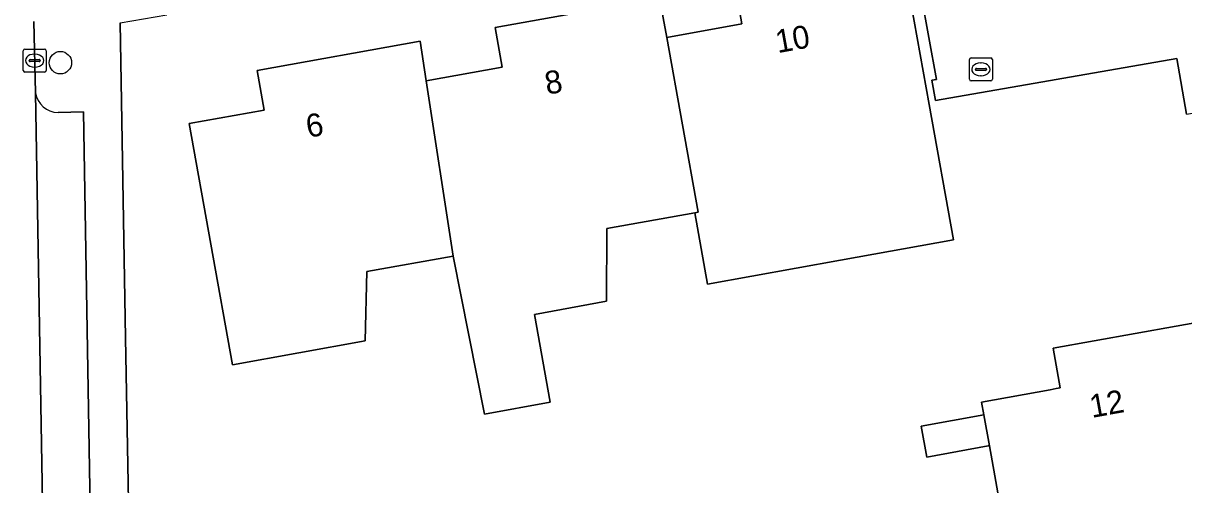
# Model space of a CAD drawing. Extents: x 157793 to 159380, y 380877 to 382313.
# Drawn here: x 158901.5 to 158952, y 381372.6 to 381392.7 of the extents above; entities that cross this region are included whole.
import ezdxf

# ---------------------------------------------------------------- set-up
doc = ezdxf.new("R2010")
doc.units = 0
for name, color, linetype in [('IMGEO_Boom', 7, 'Continuous'), ('IMGEO_Brandkraan', 7, 'Continuous'), ('IMGEO_Erf', 7, 'Continuous'), ('IMGEO_Kolk', 7, 'Continuous'), ('IMGEO_Muur', 7, 'Continuous'), ('IMGEO_Pand', 7, 'Continuous'), ('IMGEO_Pand_nummerreeks', 7, 'Continuous'), ('IMGEO_Parkeervlak_open', 7, 'Continuous'), ('IMGEO_Rijbaan_lokaal_open', 7, 'Continuous'), ('IMGEO_Voetpad_open', 7, 'Continuous')]:
    doc.layers.add(name, color=color, linetype=linetype)

msp = doc.modelspace()

# ---------------------------------------------------------------- linework, layer by layer
at = {"layer": 'IMGEO_Boom'}
msp.add_circle((158903.123, 381390.951), 0.489, dxfattribs=at)
at = {"layer": 'IMGEO_Brandkraan'}
for p, q in [((158942.688, 381390.235), (158942.688, 381391.087)), ((158942.763, 381391.161), (158943.615, 381391.161)), ((158943.176, 381390.941), (158943.201, 381390.941)), ((158943.689, 381391.087), (158943.689, 381390.235)), ((158942.947, 381390.655), (158942.947, 381390.667)), ((158943.385, 381390.618), (158942.987, 381390.618)), ((158942.99, 381390.704), (158943.388, 381390.704)), ((158943.431, 381390.667), (158943.431, 381390.655)), ((158943.615, 381390.161), (158942.763, 381390.161)), ((158943.199, 381390.381), (158943.174, 381390.381))]:
    msp.add_line(p, q, dxfattribs=at)
for points in [[(158942.688, 381390.235), (158942.688, 381391.087)], [(158942.763, 381391.161), (158943.615, 381391.161)], [(158943.689, 381391.087), (158943.689, 381390.235)], [(158943.615, 381390.161), (158942.763, 381390.161)]]:
    msp.add_lwpolyline(points, dxfattribs=at)
for centre, radius, start, end in [((158942.765, 381391.085), 0.0765, 91.552, 178.448), ((158942.765, 381391.085), 0.0765, 91.552, 178.448), ((158943.613, 381391.085), 0.0765, 1.552, 88.448), ((158943.613, 381391.085), 0.0765, 1.552, 88.448), ((158942.987, 381390.664), 0.0403, 85.8775, 175.7526), ((158942.984, 381390.654), 0.0366, 178.938, 274.7102), ((158943.388, 381390.661), 0.043, 264.8664, 352.4533), ((158943.392, 381390.666), 0.0386, 1.7309, 96.639), ((158942.765, 381390.237), 0.0765, 181.552, 268.448), ((158942.765, 381390.237), 0.0765, 181.552, 268.448), ((158943.613, 381390.237), 0.0765, 271.552, 358.448), ((158943.613, 381390.237), 0.0765, 271.552, 358.448)]:
    msp.add_arc(centre, radius, start, end, dxfattribs=at)
for centre, major_axis, ratio, start_param, end_param in [((158943.175, 381390.661), (-0.387, 0.002), 0.722429, 4.712389, 7.853982), ((158943.2, 381390.661), (-0.39, 0.002), 0.717154, 1.570796, 4.712389)]:
    msp.add_ellipse(centre, major_axis=major_axis, ratio=ratio, start_param=start_param, end_param=end_param, dxfattribs=at)
at = {"layer": 'IMGEO_Erf'}
for points in [[(158952.139, 381388.707), (158951.723, 381391.129), (158941.208, 381389.303), (158941.049, 381390.184), (158941.25, 381390.218), (158940.257, 381395.715), (158940.064, 381395.663), (158939.298, 381399.972)], [(158939.758, 381395.671), (158940.935, 381389.134), (158941.994, 381383.257), (158937.074, 381382.37), (158931.289, 381381.327), (158930.73, 381384.43), (158926.91, 381383.742), (158926.898, 381380.577), (158923.754, 381380.01), (158924.442, 381376.189), (158921.587, 381375.675), (158920.212, 381382.544), (158916.463, 381381.868), (158916.384, 381378.853), (158910.612, 381377.814), (158908.723, 381388.304), (158911.99, 381388.892), (158911.681, 381390.613), (158918.778, 381391.891), (158919.043, 381390.162), (158922.35, 381390.758), (158922.04, 381392.479), (158929.202, 381393.769), (158929.513, 381392.047), (158932.788, 381392.638), (158932.478, 381394.359)], [(158905.729, 381392.69), (158905.964, 381378.986), (158906.21, 381365.572)], [(158940.587, 381375.144), (158943.314, 381375.647), (158943.216, 381376.194), (158946.201, 381376.732), (158946.465, 381376.78), (158946.639, 381376.811), (158946.328, 381378.535), (158953.468, 381379.821)], [(158944.031, 381371.668), (158943.792, 381372.997), (158943.557, 381374.302), (158943.498, 381374.291), (158940.834, 381373.8), (158940.587, 381375.144)]]:
    msp.add_lwpolyline(points, dxfattribs=at)
at = {"layer": 'IMGEO_Kolk'}
for p, q in [((158901.505, 381390.616), (158901.505, 381391.468)), ((158901.58, 381391.542), (158902.432, 381391.542)), ((158902.506, 381391.468), (158902.506, 381390.616)), ((158901.764, 381391.036), (158901.764, 381391.048)), ((158902.202, 381390.999), (158901.804, 381390.999)), ((158901.807, 381391.085), (158902.205, 381391.085)), ((158901.993, 381391.322), (158902.018, 381391.322)), ((158902.248, 381391.048), (158902.248, 381391.036)), ((158902.432, 381390.542), (158901.58, 381390.542)), ((158902.016, 381390.762), (158901.991, 381390.762))]:
    msp.add_line(p, q, dxfattribs=at)
for points in [[(158901.505, 381390.616), (158901.505, 381391.468)], [(158901.58, 381391.542), (158902.432, 381391.542)], [(158902.506, 381391.468), (158902.506, 381390.616)], [(158902.432, 381390.542), (158901.58, 381390.542)]]:
    msp.add_lwpolyline(points, dxfattribs=at)
for centre, radius, start, end in [((158901.582, 381391.466), 0.0765, 91.552, 178.448), ((158901.582, 381391.466), 0.0765, 91.552, 178.448), ((158902.43, 381391.466), 0.0765, 1.552, 88.448), ((158902.43, 381391.466), 0.0765, 1.552, 88.448), ((158901.804, 381391.045), 0.0403, 85.8775, 175.7526), ((158901.801, 381391.035), 0.0366, 178.938, 274.7102), ((158902.205, 381391.042), 0.043, 264.8664, 352.4533), ((158902.209, 381391.047), 0.0386, 1.7309, 96.639), ((158901.582, 381390.618), 0.0765, 181.552, 268.448), ((158901.582, 381390.618), 0.0765, 181.552, 268.448), ((158902.43, 381390.618), 0.0765, 271.552, 358.448), ((158902.43, 381390.618), 0.0765, 271.552, 358.448)]:
    msp.add_arc(centre, radius, start, end, dxfattribs=at)
for centre, major_axis, ratio, start_param, end_param in [((158901.992, 381391.042), (-0.387, 0.002), 0.722429, 4.712389, 7.853982), ((158902.017, 381391.042), (-0.39, 0.002), 0.717154, 1.570796, 4.712389)]:
    msp.add_ellipse(centre, major_axis=major_axis, ratio=ratio, start_param=start_param, end_param=end_param, dxfattribs=at)
at = {"layer": 'IMGEO_Muur'}
msp.add_lwpolyline([(158906.21, 381365.572), (158905.964, 381378.986)], dxfattribs=at)
at = {"layer": 'IMGEO_Pand'}
for points in [[(158929.513, 381392.047), (158930.882, 381384.457), (158930.73, 381384.43), (158931.289, 381381.327), (158937.074, 381382.37), (158941.994, 381383.257), (158940.935, 381389.134), (158939.758, 381395.671), (158932.478, 381394.359), (158932.788, 381392.638)], [(158929.513, 381392.047), (158929.202, 381393.769), (158922.04, 381392.479), (158922.35, 381390.758), (158919.043, 381390.162), (158920.212, 381382.544), (158921.587, 381375.675), (158924.442, 381376.189), (158923.754, 381380.01), (158926.898, 381380.577), (158926.91, 381383.742), (158930.73, 381384.43), (158930.882, 381384.457)], [(158919.043, 381390.162), (158918.778, 381391.891), (158911.681, 381390.613), (158911.99, 381388.892), (158908.723, 381388.304), (158910.612, 381377.814), (158916.384, 381378.853), (158916.463, 381381.868), (158920.212, 381382.544)], [(158953.778, 381378.1), (158953.468, 381379.821), (158946.328, 381378.535), (158946.639, 381376.811), (158946.465, 381376.78), (158946.201, 381376.732), (158943.216, 381376.194), (158943.314, 381375.647), (158943.557, 381374.302), (158943.792, 381372.997), (158944.031, 381371.668), (158945.109, 381365.685), (158945.82, 381361.739), (158949.598, 381362.419), (158948.887, 381366.366), (158951.202, 381366.783), (158951.051, 381369.773), (158954.5, 381370.394), (158954.904, 381370.467), (158955.144, 381370.51)], [(158943.314, 381375.647), (158940.587, 381375.144), (158940.834, 381373.8), (158943.498, 381374.291), (158943.557, 381374.302)]]:
    msp.add_lwpolyline(points, close=True, dxfattribs=at)
at = {"layer": 'IMGEO_Parkeervlak_open'}
for points in [[(158902.043, 381389.647), (158902.617, 381355.734)], [(158903.087, 381356.194), (158903.623, 381356.205), (158904.69, 381356.183), (158904.616, 381360.827), (158904.522, 381365.553), (158904.135, 381388.821), (158903.022, 381388.789)]]:
    msp.add_lwpolyline(points, dxfattribs=at)
msp.add_arc((158903.026, 381389.781), 0.992, 187.7599, 269.7771, dxfattribs=at)
at = {"layer": 'IMGEO_Rijbaan_lokaal_open'}
for points in [[(158939.298, 381399.972), (158940.064, 381395.663), (158940.257, 381395.715), (158941.25, 381390.218), (158941.049, 381390.184), (158941.208, 381389.303), (158951.723, 381391.129), (158952.139, 381388.707), (158962.525, 381390.482), (158962.774, 381389.432), (158968.979, 381390.476), (158972.184, 381393.333)], [(158897.004, 381393.802), (158897.725, 381347.847), (158902.721, 381347.811), (158902.701, 381349.506), (158902.617, 381355.734), (158902.043, 381389.647), (158901.967, 381392.743)]]:
    msp.add_lwpolyline(points, dxfattribs=at)
at = {"layer": 'IMGEO_Voetpad_open'}
for points in [[(158903.246, 381343.342), (158907.107, 381343.261), (158906.098, 381343.434), (158905.741, 381343.822), (158905.505, 381344.319), (158905.381, 381351.335), (158906.29, 381351.347), (158906.131, 381360.831), (158906.062, 381365.576), (158906.21, 381365.572), (158905.964, 381378.986), (158905.729, 381392.69), (158907.752, 381393.028), (158907.742, 381393.182), (158911.106, 381393.776), (158910.931, 381394.813), (158921.711, 381396.648)], [(158901.967, 381392.743), (158902.043, 381389.647)], [(158903.022, 381388.789), (158904.135, 381388.821), (158904.522, 381365.553), (158904.616, 381360.827), (158904.69, 381356.183), (158903.623, 381356.205), (158903.087, 381356.194)]]:
    msp.add_lwpolyline(points, dxfattribs=at)
msp.add_arc((158903.026, 381389.781), 0.992, 187.7599, 269.7771, dxfattribs=at)

# ---------------------------------------------------------------- texts
at = {"layer": 'IMGEO_Pand_nummerreeks'}
for s, rotation, p in [('10', 10.2158, (158934.342, 381391.362)), ('8', 10.2101, (158924.305, 381389.554)), ('6', 10.2101, (158913.907, 381387.681)), ('12', 10.2101, (158948.017, 381375.506))]:
    msp.add_text(s, height=1, rotation=rotation, dxfattribs=at).set_placement(p)

doc.saveas('drawing.dxf')
